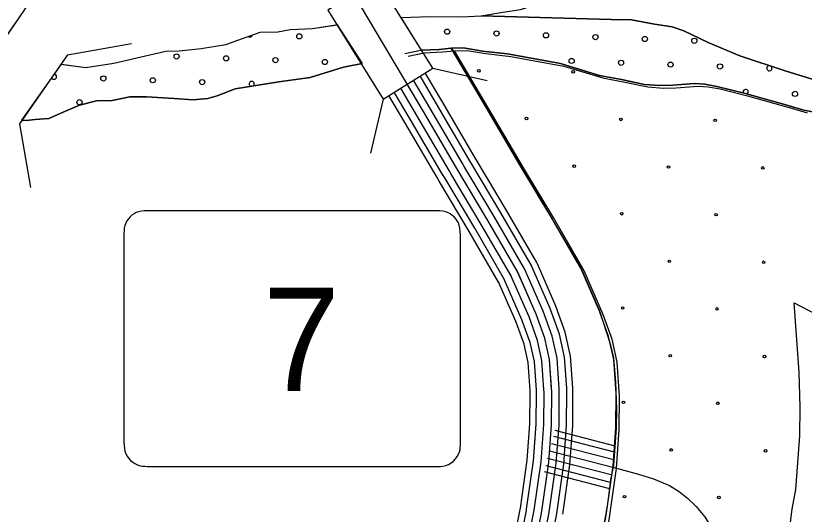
# Model space of a CAD drawing. Extents: x 1551132 to 1791609, y 378168 to 563823.
# Drawn here: x 1656270 to 1659485, y 477587 to 479620 of the extents above; entities that cross this region are included whole.
import ezdxf

# ---------------------------------------------------------------- set-up
doc = ezdxf.new("R2010")
doc.units = 0
for name, color, linetype in [('DESIGN - CENTERLINE - Proposed Curve Text', 7, 'Continuous'), ('DESIGN - CONTOURS - Intermediate with optional Text', 7, 'Continuous'), ('DESIGN - EROSION CONTROL - Devices', 7, 'Continuous'), ('DESIGN - ROW - Slope Lines', 7, 'Continuous'), ('DESIGN - SCRATCH - User 1', 7, 'Continuous'), ('DESIGN - TRAFFIC CONTROL PERMANENT - Pavement Marking Text', 7, 'Continuous'), ('DESIGN - TRANSPORTATION - Edge of Traveled Way', 7, 'Continuous'), ('DESIGN - TRANSPORTATION - Text', 7, 'Continuous'), ('SURVEY - CENTERLINE - Preliminary Text', 7, 'Continuous'), ('SURVEY - DRAINAGE - Area Shapes', 7, 'Continuous'), ('SURVEY - DRAINAGE - Storm Sewer', 7, 'Continuous'), ('SURVEY - TRANSPORTATION - Roads', 7, 'Continuous'), ('SURVEY - VEGETATION - Features with Text', 7, 'Continuous')]:
    doc.layers.add(name, color=color, linetype=linetype)

msp = doc.modelspace()

# ---------------------------------------------------------------- linework, layer by layer
at = {"layer": 'DESIGN - CENTERLINE - Proposed Curve Text'}
msp.add_line((1656481.247, 479460.62), (1656284.446, 479179.377), dxfattribs=at)
for points in [[(1656481.247, 479460.62), (1656741.261, 479506.39)], [(1656284.446, 479179.377), (1656330.275, 478919.38)]]:
    msp.add_lwpolyline(points, dxfattribs=at)
at = {"layer": 'DESIGN - CONTOURS - Intermediate with optional Text'}
for points in [[(1655920.016, 479082.025), (1656283.282, 479612.039), (1656504.319, 479936.848), (1656559.584, 480018.7)], [(1655878.3, 479031.899), (1656283.282, 479612.039), (1656504.319, 479936.848)]]:
    msp.add_lwpolyline(points, dxfattribs=at)
at = {"layer": 'DESIGN - EROSION CONTROL - Devices'}
for centre in [(1658158.139, 479395.085), (1658158.139, 479395.085), (1658542.692, 479391.351), (1658542.692, 479391.351), (1658352.282, 479200.942), (1658352.282, 479200.942), (1658736.835, 479197.208), (1658736.835, 479197.208), (1659121.388, 479193.474), (1659121.388, 479193.474), (1658546.425, 479006.798), (1658546.425, 479006.798), (1658930.978, 479003.065), (1658930.978, 479003.065), (1659315.531, 478999.331), (1659315.531, 478999.331), (1658740.568, 478812.655), (1658740.568, 478812.655), (1659125.121, 478808.922), (1659125.121, 478808.922), (1658934.712, 478618.512), (1658934.712, 478618.512), (1659319.265, 478614.778), (1659319.265, 478614.778), (1658744.302, 478428.102), (1658744.302, 478428.102), (1659128.855, 478424.369), (1659128.855, 478424.369), (1658938.445, 478233.959), (1658938.445, 478233.959), (1659322.998, 478230.225), (1659322.998, 478230.225), (1658748.035, 478043.549), (1658748.035, 478043.549), (1659132.588, 478039.816), (1659132.588, 478039.816), (1658942.179, 477849.406), (1658942.179, 477849.406), (1659326.732, 477845.672), (1659326.732, 477845.672), (1658751.769, 477658.996), (1658751.769, 477658.996), (1659136.322, 477655.263), (1659136.322, 477655.263)]:
    msp.add_circle(centre, 5.28, dxfattribs=at)
msp.add_arc((1658550.159, 478622.245), 5.28, 12.572945, 48.588274, dxfattribs=at)
at = {"layer": 'DESIGN - ROW - Slope Lines'}
for p, q in [((1657972.27, 478824.635), (1656815.405, 478824.609)), ((1656710.206, 478723.406), (1656710.224, 477891.62)), ((1658083.083, 477893.017), (1658083.065, 478712.969)), ((1656816.62, 477782.279), (1657973.218, 477782.305))]:
    msp.add_line(p, q, dxfattribs=at)
for centre, radius, start, end in [((1656799.069, 478735.766), 89.766, 108.371178, 161.449494), ((1656806.033, 478664.525), 160.357, 86.648547, 102.700261), ((1657981.41, 478626.595), 198.249, 77.697231, 92.642719), ((1657993.539, 478735.127), 90.332, 20.2626, 70.527456), ((1656923.004, 478724.585), 212.779, 169.23615, 180.320819), ((1657829.528, 478717.301), 253.555, 359.016683, 11.167481), ((1656984.31, 477890.91), 274.065, 179.852753, 189.896392), ((1657135.995, 477897.757), 947.08, 357.737344, 359.712789), ((1658013.72, 477861.871), 68.632, 345.070122, 358.743633), ((1656800.84, 477872.876), 91.27, 198.572383, 254.431794), ((1657994.669, 477870.704), 89.389, 280.925536, 342.744564), ((1656820.437, 478144.639), 362.376, 263.010922, 269.398631), ((1657983.674, 478317.044), 534.837, 268.879547, 272.994303)]:
    msp.add_arc(centre, radius, start, end, dxfattribs=at)
at = {"layer": 'DESIGN - SCRATCH - User 1'}
msp.add_line((1656294.732, 479194.062), (1656294.823, 479194.054), dxfattribs=at)
for points in [[(1657840.537, 479613.415), (1657959.393, 479617.174), (1658087.298, 479615.299), (1658167.463, 479619.249)], [(1658167.463, 479619.249), (1658696.809, 479604.399), (1658780.749, 479603.174), (1658874.446, 479585.79), (1658946.245, 479574.731), (1658993.985, 479558.014), (1659093.249, 479510.522), (1659222.405, 479456.579), (1659411.409, 479393.76), (1659618.387, 479330.675)], [(1659532.939, 479225.814), (1659483.09, 479234.556), (1659419.4, 479253.498), (1659240.221, 479304.166), (1659128.674, 479331.825), (1659078.825, 479340.559), (1659036.892, 479343.176), (1658948.844, 479336.45), (1658896.854, 479335.209), (1658832.956, 479340.142), (1658739.283, 479359.534), (1658649.585, 479376.86), (1658490.364, 479425.227), (1658275.044, 479464.412), (1658173.263, 479475.912), (1658095.49, 479489.054), (1658045.499, 479487.787), (1657995.45, 479482.512), (1657923.677, 479479.678), (1657840.537, 479613.415)], [(1657579.827, 479583.456), (1657682.783, 479424.894), (1657606.634, 479410.11), (1657470.104, 479368.059), (1657341.916, 479349.908), (1657163.62, 479322.482), (1657091.246, 479293.515), (1657053.106, 479282.056), (1656993.065, 479276.931), (1656915.184, 479282.073), (1656803.353, 479289.706), (1656735.371, 479288.698), (1656663.198, 479273.739), (1656599.216, 479272.672), (1656529.018, 479255.68), (1656462.636, 479226.621), (1656404.313, 479201.445), (1656348.264, 479196.254), (1656312.24, 479192.778), (1656294.732, 479194.062)], [(1656294.823, 479194.054), (1656456.736, 479423.11), (1656555.801, 479408.701), (1656669.281, 479426.71), (1656669.281, 479426.71), (1656816.986, 479460.944), (1656881.826, 479475.361), (1656935.859, 479477.161), (1657025.923, 479486.17), (1657126.787, 479502.387), (1657175.42, 479520.404), (1657266.859, 479553.213), (1657338.841, 479554.163), (1657388.94, 479563.439), (1657478.962, 479568.131), (1657579.827, 479583.456)], [(1659532.939, 479225.814), (1659483.09, 479234.556), (1659419.4, 479253.498), (1659240.221, 479304.166), (1659128.674, 479331.825), (1659078.825, 479340.559), (1659036.892, 479343.176), (1658948.844, 479336.45), (1658896.854, 479335.209), (1658832.956, 479340.142), (1658739.283, 479359.534), (1658649.585, 479376.86), (1658490.364, 479425.227), (1658275.044, 479464.412), (1658173.263, 479475.912), (1658095.49, 479489.054), (1658046.116, 479487.804)], [(1658046.116, 479487.804), (1658135.697, 479340.842), (1658336.784, 478993.191), (1658573.595, 478592.456), (1658650.151, 478416.335), (1658694.042, 478282.581), (1658707.316, 478225.405), (1658714.466, 478126.36), (1658718.549, 478015.074), (1658717.524, 477939.522), (1658706.299, 477786.377), (1658695.075, 477728.175), (1658680.783, 477619.447), (1658630.768, 477349.899), (1658422.339, 477359.599)], [(1658389.04, 476610.313), (1659248.894, 476570.304), (1659421.791, 477502.07), (1659435.732, 477608.172), (1659451.057, 477687.608), (1659467.132, 477906.988), (1659468.715, 478023.741), (1659463.457, 478167.129), (1659443.066, 478449.728)], [(1659443.066, 478449.728), (1659659.486, 478336.216), (1659790.366, 478271.69), (1659958.52, 478167.629), (1660189.573, 478021.325), (1660278.571, 477966.74), (1660346.394, 477918.248), (1660355.527, 477911.081), (1660368.569, 477898.755), (1660374.077, 477890.747), (1660393.901, 477852.446), (1660756.126, 477138.477)]]:
    msp.add_lwpolyline(points, dxfattribs=at)
at = {"layer": 'DESIGN - TRAFFIC CONTROL PERMANENT - Pavement Marking Text'}
for points in [[(1657855.612, 479465.936), (1657921.452, 479479.587), (1657995.45, 479482.512), (1658045.499, 479487.787), (1658095.49, 479489.054), (1658173.263, 479475.912), (1658275.044, 479464.412), (1658490.364, 479425.227), (1658649.585, 479376.86), (1658739.283, 479359.534), (1658832.956, 479340.142), (1658896.854, 479335.209), (1658948.844, 479336.45), (1659036.892, 479343.176), (1659078.825, 479340.559), (1659128.674, 479331.825), (1659240.221, 479304.166), (1659419.4, 479253.498), (1659483.09, 479234.556), (1659532.939, 479225.814)], [(1657855.612, 479465.936), (1657921.452, 479479.587), (1657995.45, 479482.512), (1658045.499, 479487.787), (1658095.49, 479489.054), (1658173.263, 479475.912), (1658275.044, 479464.412), (1658490.364, 479425.227), (1658649.585, 479376.86), (1658739.283, 479359.534), (1658832.956, 479340.142), (1658896.854, 479335.209), (1658948.844, 479336.45), (1659036.892, 479343.176), (1659078.825, 479340.559), (1659128.674, 479331.825), (1659240.221, 479304.166), (1659419.4, 479253.498), (1659483.09, 479234.556), (1659532.939, 479225.814)], [(1657855.612, 479465.936), (1657921.452, 479479.587), (1657995.45, 479482.512), (1658045.499, 479487.787), (1658095.49, 479489.054), (1658173.263, 479475.912), (1658275.044, 479464.412), (1658490.364, 479425.227), (1658649.585, 479376.86), (1658739.283, 479359.534), (1658832.956, 479340.142), (1658896.854, 479335.209), (1658948.844, 479336.45), (1659036.892, 479343.176), (1659078.825, 479340.559), (1659128.674, 479331.825), (1659240.221, 479304.166), (1659419.4, 479253.498), (1659483.09, 479234.556), (1659532.939, 479225.814)], [(1657855.612, 479465.936), (1657921.452, 479479.587), (1657995.45, 479482.512), (1658045.499, 479487.787), (1658095.49, 479489.054), (1658173.263, 479475.912), (1658275.044, 479464.412), (1658490.364, 479425.227), (1658649.585, 479376.86), (1658739.283, 479359.534), (1658832.956, 479340.142), (1658896.854, 479335.209), (1658948.844, 479336.45), (1659036.892, 479343.176), (1659078.825, 479340.559), (1659128.674, 479331.825), (1659240.221, 479304.166), (1659419.4, 479253.498), (1659483.09, 479234.556), (1659532.939, 479225.814)], [(1657855.612, 479465.936), (1657921.452, 479479.587), (1657995.45, 479482.512), (1658045.499, 479487.787), (1658095.49, 479489.054), (1658173.263, 479475.912), (1658275.044, 479464.412), (1658490.364, 479425.227), (1658649.585, 479376.86), (1658739.283, 479359.534), (1658832.956, 479340.142), (1658896.854, 479335.209), (1658948.844, 479336.45), (1659036.892, 479343.176), (1659078.825, 479340.559), (1659128.674, 479331.825), (1659240.221, 479304.166), (1659419.4, 479253.498), (1659483.09, 479234.556), (1659532.939, 479225.814)], [(1658629.993, 477350.707), (1658675.042, 477574.229), (1658705.124, 477783.676), (1658716.583, 477941.456), (1658717.658, 478079.451), (1658708.25, 478217.921), (1658687.25, 478311.574), (1658650.226, 478414.893), (1658573.545, 478590.156), (1658449.439, 478804.211), (1658326.959, 479009.375), (1658186.854, 479248.506), (1658045.266, 479487.779)], [(1658629.993, 477350.707), (1658675.042, 477574.229), (1658705.124, 477783.676), (1658716.583, 477941.456), (1658717.658, 478079.451), (1658708.25, 478217.921), (1658687.25, 478311.574), (1658650.226, 478414.893), (1658573.545, 478590.156), (1658449.439, 478804.211), (1658326.959, 479009.375), (1658186.854, 479248.506), (1658045.266, 479487.779)], [(1658629.993, 477350.707), (1658675.042, 477574.229), (1658705.124, 477783.676), (1658716.583, 477941.456), (1658717.658, 478079.451), (1658708.25, 478217.921), (1658687.25, 478311.574), (1658650.226, 478414.893), (1658573.545, 478590.156), (1658449.439, 478804.211), (1658326.959, 479009.375), (1658186.854, 479248.506), (1658045.266, 479487.779)], [(1658629.993, 477350.707), (1658675.042, 477574.229), (1658705.124, 477783.676), (1658716.583, 477941.456), (1658717.658, 478079.451), (1658708.25, 478217.921), (1658687.25, 478311.574), (1658650.226, 478414.893), (1658573.545, 478590.156), (1658449.439, 478804.211), (1658326.959, 479009.375), (1658186.854, 479248.506), (1658045.266, 479487.779)], [(1658629.993, 477350.707), (1658675.042, 477574.229), (1658705.124, 477783.676), (1658716.583, 477941.456), (1658717.658, 478079.451), (1658708.25, 478217.921), (1658687.25, 478311.574), (1658650.226, 478414.893), (1658573.545, 478590.156), (1658449.439, 478804.211), (1658326.959, 479009.375), (1658186.854, 479248.506), (1658045.266, 479487.779)], [(1657869.303, 479455.678), (1657935.143, 479469.328), (1658009.142, 479472.253), (1658059.19, 479477.528), (1658109.181, 479478.795), (1658186.954, 479465.653), (1658288.735, 479454.153), (1658504.055, 479414.969), (1658663.276, 479366.601), (1658752.974, 479349.276), (1658846.647, 479329.883), (1658910.545, 479324.95), (1658962.536, 479326.192), (1659050.584, 479332.917), (1659092.516, 479330.3), (1659142.365, 479321.567), (1659253.912, 479293.908), (1659433.091, 479243.24), (1659496.781, 479224.298)], [(1658643.684, 477340.448), (1658688.733, 477563.971), (1658718.816, 477773.418), (1658730.274, 477931.197), (1658731.349, 478069.192), (1658721.941, 478207.663), (1658700.941, 478301.315), (1658663.917, 478404.634), (1658587.236, 478579.897), (1658463.131, 478793.953), (1658340.65, 478999.116), (1658200.545, 479238.247), (1658058.957, 479477.52)]]:
    msp.add_lwpolyline(points, dxfattribs=at)
for centre in [(1658028.489, 479555.174), (1658028.489, 479555.174), (1658230.099, 479547.707), (1658230.099, 479547.707), (1657425.808, 479536.007), (1657425.808, 479536.007), (1658431.709, 479540.239), (1658431.709, 479540.239), (1658633.32, 479532.772), (1658633.32, 479532.772), (1658834.93, 479525.305), (1658834.93, 479525.305), (1659036.54, 479517.838), (1659036.54, 479517.838), (1656925.516, 479453.869), (1656925.516, 479453.869), (1657127.126, 479446.402), (1657127.126, 479446.402), (1657328.737, 479438.935), (1657328.737, 479438.935), (1657530.347, 479431.468), (1657530.347, 479431.468), (1658536.248, 479435.701), (1658536.248, 479435.701), (1658737.858, 479428.234), (1658737.858, 479428.234), (1658939.468, 479420.767), (1658939.468, 479420.767), (1659141.079, 479413.3), (1659141.079, 479413.3), (1656626.834, 479364.264), (1656626.834, 479364.264), (1656828.444, 479356.797), (1656828.444, 479356.797), (1657030.055, 479349.33), (1657030.055, 479349.33), (1659447.228, 479301.294), (1659447.228, 479301.294), (1656529.762, 479267.193), (1656529.762, 479267.193)]:
    msp.add_circle(centre, 10.56, dxfattribs=at)
for centre, start, end in [((1657224.198, 479543.474), 229.492126, 349.984609), ((1657627.418, 479528.54), 194.401839, 231.59035), ((1658334.638, 479443.168), 65.345775, 94.026034), ((1659342.689, 479405.833), 86.233493, 56.996131), ((1656425.224, 479371.732), 212.929391, 76.559858), ((1657231.665, 479341.863), 312.195368, 245.294349), ((1659245.617, 479308.761), 310.308748, 199.121123)]:
    msp.add_arc(centre, 10.56, start, end, dxfattribs=at)
at = {"layer": 'DESIGN - TRANSPORTATION - Edge of Traveled Way'}
for points in [[(1659618.387, 479330.675), (1659411.409, 479393.76), (1659222.405, 479456.579), (1659093.249, 479510.522), (1658993.985, 479558.014), (1658946.245, 479574.731), (1658874.446, 479585.79), (1658780.749, 479603.174), (1658696.809, 479604.399), (1658167.463, 479619.249)], [(1656452.228, 479422.668), (1656555.801, 479408.701), (1656669.281, 479426.71), (1656816.986, 479460.944), (1656881.826, 479475.361), (1656935.859, 479477.161), (1657025.923, 479486.17), (1657126.787, 479502.387), (1657175.42, 479520.404), (1657266.859, 479553.213), (1657338.841, 479554.163), (1657388.94, 479563.439), (1657478.962, 479568.131), (1657575.119, 479582.739), (1657578.535, 479583.431)], [(1657923.677, 479479.678), (1657995.45, 479482.512), (1658045.499, 479487.787), (1658095.49, 479489.054), (1658173.263, 479475.912), (1658275.044, 479464.412), (1658490.364, 479425.227), (1658649.585, 479376.86), (1658739.283, 479359.534), (1658832.956, 479340.142), (1658896.854, 479335.209), (1658948.844, 479336.45), (1659036.892, 479343.176), (1659078.825, 479340.559), (1659128.674, 479331.825), (1659240.221, 479304.166), (1659419.4, 479253.498), (1659483.09, 479234.556), (1659532.939, 479225.814)], [(1656294.723, 479194.07), (1656312.24, 479192.778), (1656348.264, 479196.254), (1656404.313, 479201.445), (1656462.636, 479226.621), (1656529.018, 479255.68), (1656599.216, 479272.672), (1656663.198, 479273.739), (1656735.371, 479288.698), (1656803.353, 479289.706), (1656915.184, 479282.073), (1656993.065, 479276.931), (1657053.106, 479282.056), (1657091.246, 479293.515), (1657163.62, 479322.482), (1657341.916, 479349.908), (1657470.104, 479368.059), (1657606.634, 479410.11), (1657682.783, 479424.894)]]:
    msp.add_lwpolyline(points, dxfattribs=at)
at = {"layer": 'DESIGN - TRANSPORTATION - Text'}
for points in [[(1658167.463, 479619.249), (1658255.486, 479634.866), (1658327.601, 479645.825), (1658383.816, 479663.025), (1658476.206, 479693.709)], [(1657840.537, 479613.415), (1657959.393, 479617.174), (1658087.298, 479615.299), (1658167.463, 479619.249)]]:
    msp.add_lwpolyline(points, dxfattribs=at)
at = {"layer": 'SURVEY - CENTERLINE - Preliminary Text'}
for points in [[(1658315.583, 477109.475), (1658323.675, 477148.401), (1658413.114, 477592.238), (1658442.706, 477798.243), (1658453.897, 477952.322), (1658454.939, 478086.459), (1658445.956, 478218.654), (1658426.623, 478304.882), (1658391.382, 478403.226), (1658316.701, 478573.913), (1658194.329, 478784.977), (1658071.915, 478990.032), (1657931.76, 479229.255), (1657653.392, 479699.659)], [(1658117.181, 479035.417), (1657985.184, 479260.714), (1657917.985, 479374.276)], [(1658138.505, 479047.917), (1658006.483, 479273.256), (1657938.952, 479387.376)], [(1658063.69, 479004.075), (1657931.76, 479229.255), (1657865.32, 479341.525)], [(1658090.439, 479019.75), (1657958.476, 479244.989), (1657891.686, 479357.85)], [(1657988.009, 478959.732), (1657856.178, 479184.746), (1657791.038, 479294.815)], [(1658010.2, 478972.732), (1657878.336, 479197.796), (1657812.754, 479308.607)], [(1658036.941, 478988.399), (1657905.044, 479213.522), (1657839.129, 479324.916)], [(1658396.415, 478608.064), (1658394.107, 478613.281), (1658269.068, 478828.953), (1658146.555, 479034.184), (1658138.497, 479047.926)], [(1658345.433, 478585.58), (1658344.375, 478587.989), (1658221.045, 478800.694), (1658098.598, 479005.816), (1658090.431, 479019.758)], [(1658373.799, 478598.089), (1658372.049, 478602.064), (1658247.769, 478816.42), (1658125.28, 479021.6), (1658117.172, 479035.434)], [(1658289.026, 478559.838), (1658167.613, 478769.26), (1658045.232, 478974.249), (1658036.932, 478988.407)], [(1658317.076, 478573.063), (1658316.701, 478573.913), (1658194.329, 478784.977), (1658071.915, 478990.032), (1658063.682, 479004.083)], [(1658238.394, 478534.087), (1658118.73, 478740.493), (1657996.417, 478945.373), (1657988, 478959.732)], [(1658261.352, 478545.763), (1658140.888, 478753.535), (1658018.549, 478958.465), (1658010.191, 478972.732)], [(1658516.071, 478101.368), (1658507.488, 478227.588), (1658486.28, 478322.19), (1658449.031, 478426.135), (1658373.866, 478597.922)], [(1658540.728, 478103.043), (1658532.02, 478231.155), (1658510.063, 478329.091), (1658472.014, 478435.268), (1658396.507, 478607.831)], [(1658423.289, 478095.059), (1658415.19, 478214.188), (1658396.79, 478296.231), (1658362.558, 478391.767), (1658288.668, 478560.646)], [(1658454.214, 478097.16), (1658445.956, 478218.654), (1658426.623, 478304.882), (1658391.382, 478403.226), (1658317.067, 478573.072)], [(1658485.138, 478099.26), (1658476.722, 478223.121), (1658456.455, 478313.532), (1658420.206, 478414.684), (1658345.467, 478585.497)], [(1658366.699, 478091.209), (1658358.899, 478206.012), (1658342.216, 478280.398), (1658309.817, 478370.808), (1658236.711, 478537.904)], [(1658392.357, 478092.951), (1658384.424, 478209.721), (1658366.966, 478287.573), (1658333.733, 478380.317), (1658260.269, 478548.221)], [(1658327.35, 477612.105), (1658355.441, 477807.669), (1658366.207, 477955.847), (1658367.199, 478083.834), (1658366.699, 478091.259)], [(1658352.808, 477608.447), (1658381.024, 477804.902), (1658391.915, 477954.814), (1658392.924, 478084.601), (1658392.357, 478092.993)], [(1658383.49, 477604.038), (1658411.865, 477801.577), (1658422.906, 477953.564), (1658423.931, 478085.534), (1658423.281, 478095.084)], [(1658414.173, 477599.63), (1658442.706, 477798.243), (1658453.897, 477952.322), (1658454.939, 478086.459), (1658454.214, 478097.176)], [(1658444.855, 477595.221), (1658473.546, 477794.91), (1658484.888, 477951.081), (1658485.946, 478087.384), (1658485.146, 478099.268)], [(1658475.538, 477590.813), (1658504.387, 477791.585), (1658515.879, 477949.831), (1658516.954, 478088.318), (1658516.071, 478101.36)], [(1658500.004, 477587.296), (1658528.97, 477788.927), (1658540.587, 477948.839), (1658541.678, 478089.051), (1658540.728, 478103.026)], [(1658272.901, 477340.481), (1658326.641, 477607.163), (1658327.358, 477612.147)], [(1658299.042, 477340.006), (1658351.999, 477602.788), (1658352.816, 477608.48)], [(1658330.583, 477339.606), (1658382.557, 477597.513), (1658383.498, 477604.063)], [(1658362.174, 477339.448), (1658413.114, 477592.238), (1658414.181, 477599.647)], [(1658393.523, 477338.123), (1658443.672, 477586.963), (1658444.864, 477595.23)], [(1658425.131, 477338.04), (1658474.23, 477581.688), (1658475.546, 477590.813)]]:
    msp.add_lwpolyline(points, dxfattribs=at)
at = {"layer": 'SURVEY - DRAINAGE - Area Shapes'}
msp.add_lwpolyline([(1658704.799, 477778.618), (1658809.247, 477750.984), (1658869.837, 477731.742), (1658934.902, 477703.933), (1658975.051, 477679.949), (1659008.5, 477653.29), (1659044.216, 477618.964), (1659077.882, 477578.646), (1659093.623, 477554.662), (1659106.415, 477526.528), (1659111.931, 477506.019), (1659115.873, 477482.352), (1659121.389, 477441.334), (1659120.348, 477400.075), (1659111.848, 477344.065), (1659076.682, 477212.162), (1659032.908, 477083.475)], dxfattribs=at)
at = {"layer": 'SURVEY - DRAINAGE - Storm Sewer'}
for p, q in [((1657969.868, 479406.61), (1658191.171, 479355.525)), ((1657767.789, 479280.332), (1657716.69, 479059.026))]:
    msp.add_line(p, q, dxfattribs=at)
msp.add_lwpolyline([(1657767.789, 479280.332), (1657969.868, 479406.61), (1657743.531, 479768.778), (1657541.494, 479642.499)], close=True, dxfattribs=at)
at = {"layer": 'SURVEY - TRANSPORTATION - Roads'}
for points in [[(1658468.105, 477930.089), (1658712.358, 477866.27)], [(1658461.863, 477906.171), (1658710.191, 477841.286)], [(1658454.022, 477876.179), (1658707.816, 477809.869)], [(1658438.356, 477816.194), (1658696.966, 477748.626)], [(1658446.189, 477846.186), (1658704.799, 477778.618)], [(1658446.189, 477846.186), (1658704.799, 477778.618)], [(1658430.514, 477786.201), (1658693.325, 477717.533)], [(1658424.014, 477761.317), (1658690.366, 477691.724)]]:
    msp.add_lwpolyline(points, dxfattribs=at)
at = {"layer": 'SURVEY - VEGETATION - Features with Text'}
for points in [[(1658045.266, 479487.779), (1658095.49, 479489.054), (1658117.539, 479485.329)], [(1658187.437, 479247.514), (1658186.854, 479248.506), (1658052.991, 479474.72)], [(1658266.161, 479465.412), (1658275.044, 479464.412), (1658490.364, 479425.227), (1658524.996, 479414.71)], [(1658524.996, 479414.71), (1658649.585, 479376.86), (1658739.283, 479359.534), (1658780.832, 479350.934)], [(1658929.52, 479335.992), (1658948.844, 479336.45), (1659036.892, 479343.176), (1659078.825, 479340.559), (1659128.674, 479331.825), (1659190.539, 479316.483)], [(1659190.539, 479316.483), (1659240.221, 479304.166), (1659419.4, 479253.498), (1659444.899, 479245.915)], [(1658320.892, 479019.733), (1658187.429, 479247.523)], [(1658531.221, 478663.149), (1658449.439, 478804.211), (1658397.691, 478890.888)], [(1658645.543, 478425.593), (1658573.545, 478590.156), (1658531.221, 478663.158)], [(1658717.208, 478021.649), (1658717.658, 478079.451), (1658708.25, 478217.921), (1658693.5, 478283.698)], [(1658701.483, 477758.326), (1658705.124, 477783.676), (1658716.583, 477941.456), (1658717.208, 478021.658)], [(1658629.993, 477350.707), (1658675.042, 477574.229), (1658680.158, 477609.847)]]:
    msp.add_lwpolyline(points, dxfattribs=at)

# ---------------------------------------------------------------- texts
at = {"layer": 'DESIGN - ROW - Slope Lines'}
msp.add_text('7', height=422.405, rotation=0.001258, dxfattribs=at).set_placement((1657277.294, 478089.327))

doc.saveas('drawing.dxf')
